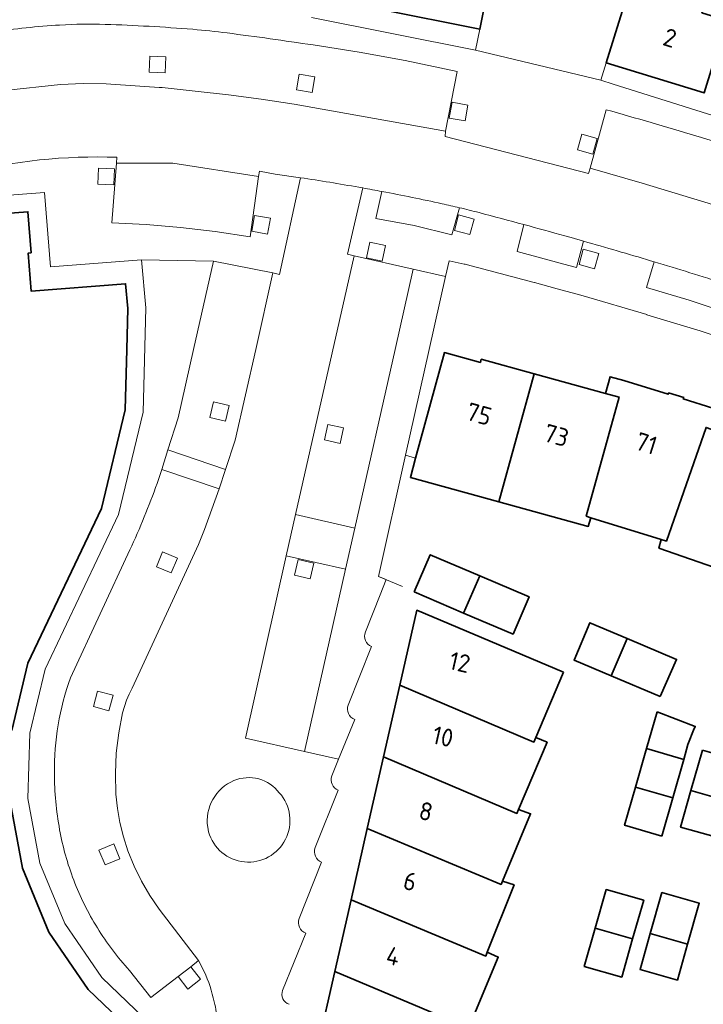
# Model space of a CAD drawing. Extents: x 150256 to 156914, y 461459 to 469481.
# Tile 647 of 656: x 154500 to 154551, y 468451 to 468525. Entities that reach past the tile are written whole.
import ezdxf
from ezdxf.enums import TextEntityAlignment as Align

# ---------------------------------------------------------------- set-up
doc = ezdxf.new("R2010")
doc.units = 0
doc.header["$LTSCALE"] = 0.75
for name, color, linetype, lineweight in [('B-RO-GR-BEPLANTING_CULTUUR_HEESTERS-GV', 251, 'CONTINUOUS', 18), ('B-RO-GR-GROENVOORZIENING-GV', 251, 'CONTINUOUS', 18), ('B-RO-IE-TERREINAFSCHEIDING_KUNSTMATIG_MUUR-G', 251, 'IE-TERREINAFSCHEIDING-KUNSTMATIG-DICHT', 18), ('B-RO-OG-BEBOUWING-GV', 6, 'CONTINUOUS', 35), ('B-RO-OG-BEBOUWING-T18', 1, 'CONTINUOUS', 18), ('B-RO-VH-VERHARDING_BETONSTRAATSTEEN-GV', 251, 'CONTINUOUS', 18), ('B-RO-VH-VERHARDING_TEGEL-GV', 251, 'CONTINUOUS', 18)]:
    doc.layers.add(name, color=color, linetype=linetype, lineweight=lineweight)
doc.styles.add('NLCS-ISO-M200-T18', font='NLCS-ISO.ttf', dxfattribs={"height": 360})
doc.linetypes.add('IE-TERREINAFSCHEIDING-KUNSTMATIG-DICHT', pattern='A,8,-1,[82,NLCS.SHX,S=0.75,R=90,X=0,Y=0],-1', length=10)

msp = doc.modelspace()

# ---------------------------------------------------------------- linework, layer by layer
at = {"layer": 'B-RO-GR-BEPLANTING_CULTUUR_HEESTERS-GV'}
for points in [[(154516.335, 468467.751, 0.166692), (154514.755, 468466.343)], [(154516.335, 468467.751, 0.166692), (154514.755, 468466.343)], [(154518.186, 468467.875, 0.167485), (154516.335, 468467.751)], [(154518.186, 468467.875, 0.167485), (154516.335, 468467.751)], [(154519.729, 468466.837, 0.166146), (154518.186, 468467.875)], [(154519.729, 468466.837, 0.166146), (154518.186, 468467.875)], [(154514.43, 468463.92, 1.260743), (154519.729, 468466.837)], [(154514.43, 468463.92, 1.260743), (154519.729, 468466.837)], [(154514.755, 468466.343, 0.166194), (154514.371, 468464.262)], [(154514.755, 468466.343, 0.166194), (154514.371, 468464.262)]]:
    msp.add_lwpolyline(points, format="xyb", dxfattribs=at)
msp.add_lwpolyline([(154514.371, 468464.262), (154514.43, 468463.92)], dxfattribs=at)
msp.add_lwpolyline([(154514.371, 468464.262), (154514.43, 468463.92)], dxfattribs=at)
at = {"layer": 'B-RO-GR-GROENVOORZIENING-GV'}
for points in [[(154511.191, 468520.702), (154511.245, 468521.902), (154510.047, 468521.956), (154509.992, 468520.757)], [(154522.184, 468519.23), (154522.388, 468520.413), (154521.206, 468520.617), (154521.002, 468519.434)], [(154533.625, 468517.114), (154533.83, 468518.297), (154532.647, 468518.501), (154532.443, 468517.318)], [(154543.19, 468514.633), (154543.511, 468515.79), (154542.355, 468516.111), (154542.034, 468514.954)], [(154507.355, 468512.329), (154507.409, 468513.529), (154506.211, 468513.583), (154506.157, 468512.384)], [(154507.355, 468512.329), (154507.409, 468513.529), (154506.211, 468513.583), (154506.157, 468512.384)], [(154518.856, 468508.647), (154519.06, 468509.83), (154517.878, 468510.034), (154517.674, 468508.851)], [(154518.856, 468508.647), (154519.06, 468509.83), (154517.878, 468510.034), (154517.674, 468508.851)], [(154533.978, 468508.6), (154534.299, 468509.757), (154533.143, 468510.078), (154532.822, 468508.921)], [(154533.978, 468508.6), (154534.299, 468509.757), (154533.143, 468510.078), (154532.822, 468508.921)], [(154527.418, 468506.614), (154527.682, 468507.785), (154526.511, 468508.049), (154526.248, 468506.878)], [(154527.418, 468506.614), (154527.682, 468507.785), (154526.511, 468508.049), (154526.248, 468506.878)], [(154543.305, 468506.045), (154543.626, 468507.202), (154542.47, 468507.523), (154542.149, 468506.366)], [(154543.305, 468506.045), (154543.626, 468507.202), (154542.47, 468507.523), (154542.149, 468506.366)], [(154515.707, 468494.656), (154515.971, 468495.827), (154514.801, 468496.09), (154514.537, 468494.919)], [(154515.707, 468494.656), (154515.971, 468495.827), (154514.801, 468496.09), (154514.537, 468494.919)], [(154524.273, 468492.972), (154524.536, 468494.144), (154523.366, 468494.407), (154523.102, 468493.236)], [(154524.273, 468492.972), (154524.536, 468494.144), (154523.366, 468494.407), (154523.102, 468493.236)], [(154511.649, 468483.297), (154512.107, 468484.407), (154510.998, 468484.864), (154510.54, 468483.755)], [(154511.649, 468483.297), (154512.107, 468484.407), (154510.998, 468484.864), (154510.54, 468483.755)], [(154522.04, 468482.851), (154522.303, 468484.022), (154521.133, 468484.286), (154520.869, 468483.114)], [(154522.04, 468482.851), (154522.303, 468484.022), (154521.133, 468484.286), (154520.869, 468483.114)], [(154506.974, 468472.98), (154507.287, 468474.139), (154506.129, 468474.452), (154505.816, 468473.293)], [(154506.974, 468472.98), (154507.287, 468474.139), (154506.129, 468474.452), (154505.816, 468473.293)], [(154507.802, 468461.901), (154507.342, 468463.01), (154506.234, 468462.551), (154506.693, 468461.442)], [(154507.802, 468461.901), (154507.342, 468463.01), (154506.234, 468462.551), (154506.693, 468461.442)], [(154513.839, 468452.89), (154513.101, 468453.828), (154512.154, 468453.094), (154512.895, 468452.149)], [(154513.839, 468452.89), (154513.101, 468453.828), (154512.154, 468453.094), (154512.895, 468452.149)]]:
    msp.add_lwpolyline(points, close=True, dxfattribs=at)
at = {"layer": 'B-RO-IE-TERREINAFSCHEIDING_KUNSTMATIG_MUUR-G'}
for points in [[(154529.91, 468491.887), (154529.16, 468492.098), (154527.16, 468483.025)], [(154529.91, 468491.887), (154529.16, 468492.098), (154527.16, 468483.025)], [(154527.16, 468483.025), (154528.931, 468482.282)], [(154527.16, 468483.025), (154528.931, 468482.282)]]:
    msp.add_lwpolyline(points, dxfattribs=at)
at = {"layer": 'B-RO-OG-BEBOUWING-GV'}
for points in [[(154528.337, 468531.056), (154527.227, 468525.473), (154534.74, 468523.968), (154535.926, 468529.945), (154533.365, 468530.446), (154530.329, 468531.04), (154530.257, 468530.677)], [(154544.184, 468521.449), (154551.506, 468519.203), (154553.181, 468524.633), (154551.342, 468525.2), (154551.456, 468525.57), (154548.52, 468526.472), (154545.977, 468527.253)], [(154536.152, 468488.607), (154538.79, 468498.193), (154534.838, 468499.283), (154534.77, 468499.039), (154532.082, 468499.782), (154529.928, 468491.882), (154529.532, 468490.428)], [(154536.152, 468488.607), (154538.79, 468498.193), (154534.838, 468499.283), (154534.77, 468499.039), (154532.082, 468499.782), (154529.928, 468491.882), (154529.532, 468490.428)], [(154538.79, 468498.193), (154536.152, 468488.607), (154542.844, 468486.767), (154543.024, 468487.423), (154542.69, 468487.526), (154545.143, 468496.441), (154544.137, 468496.718)], [(154538.79, 468498.193), (154536.152, 468488.607), (154542.844, 468486.767), (154543.024, 468487.423), (154542.69, 468487.526), (154545.143, 468496.441), (154544.137, 468496.718)], [(154543.024, 468487.423), (154548.305, 468485.794), (154548.69, 468485.675), (154551.651, 468494.175), (154552.627, 468493.834), (154553.153, 468495.26), (154552.158, 468495.626), (154549.951, 468496.313), (154549.98, 468496.407), (154548.853, 468496.757), (154548.824, 468496.662), (154545.491, 468497.697), (154544.474, 468497.965), (154544.137, 468496.718), (154545.143, 468496.441), (154542.69, 468487.526)], [(154543.024, 468487.423), (154548.305, 468485.794), (154548.69, 468485.675), (154551.651, 468494.175), (154552.627, 468493.834), (154553.153, 468495.26), (154552.158, 468495.626), (154549.951, 468496.313), (154549.98, 468496.407), (154548.853, 468496.757), (154548.824, 468496.662), (154545.491, 468497.697), (154544.474, 468497.965), (154544.137, 468496.718), (154545.143, 468496.441), (154542.69, 468487.526)], [(154554.653, 468482.862), (154557.952, 468492.247), (154554.082, 468493.601), (154553.996, 468493.355), (154552.627, 468493.834), (154551.651, 468494.175), (154548.69, 468485.675), (154548.305, 468485.794), (154548.124, 468485.145)], [(154554.653, 468482.862), (154557.952, 468492.247), (154554.082, 468493.601), (154553.996, 468493.355), (154552.627, 468493.834), (154551.651, 468494.175), (154548.69, 468485.675), (154548.305, 468485.794), (154548.124, 468485.145)], [(154529.805, 468481.864), (154533.504, 468480.29), (154534.717, 468483.081), (154531.018, 468484.655)], [(154529.805, 468481.864), (154533.504, 468480.29), (154534.717, 468483.081), (154531.018, 468484.655)], [(154534.717, 468483.081), (154533.504, 468480.29), (154537.216, 468478.71), (154538.408, 468481.51)], [(154534.717, 468483.081), (154533.504, 468480.29), (154537.216, 468478.71), (154538.408, 468481.51)], [(154540.995, 468475.875), (154530.012, 468480.503), (154528.74, 468474.899), (154538.778, 468470.635), (154538.918, 468470.966)], [(154540.995, 468475.875), (154530.012, 468480.503), (154528.74, 468474.899), (154538.778, 468470.635), (154538.918, 468470.966)], [(154545.744, 468478.388), (154542.963, 468479.565), (154541.778, 468476.765), (154544.558, 468475.588)], [(154545.744, 468478.388), (154542.963, 468479.565), (154541.778, 468476.765), (154544.558, 468475.588)], [(154548.226, 468474.035), (154549.449, 468476.819), (154545.744, 468478.388), (154544.558, 468475.588)], [(154548.226, 468474.035), (154549.449, 468476.819), (154545.744, 468478.388), (154544.558, 468475.588)], [(154538.918, 468470.966), (154538.778, 468470.635), (154528.74, 468474.899), (154527.524, 468469.54), (154537.505, 468465.296), (154537.63, 468465.592), (154539.759, 468470.625)], [(154538.918, 468470.966), (154538.778, 468470.635), (154528.74, 468474.899), (154527.524, 468469.54), (154537.505, 468465.296), (154537.63, 468465.592), (154539.759, 468470.625)], [(154547.997, 468472.892), (154547.208, 468470.147), (154549.999, 468469.342), (154550.296, 468470.444), (154550.333, 468470.59), (154550.725, 468471.518), (154550.847, 468471.806)], [(154547.997, 468472.892), (154547.208, 468470.147), (154549.999, 468469.342), (154550.296, 468470.444), (154550.333, 468470.59), (154550.725, 468471.518), (154550.847, 468471.806)], [(154537.63, 468465.592), (154537.505, 468465.296), (154527.524, 468469.54), (154526.307, 468464.179), (154536.313, 468459.981), (154536.42, 468460.237), (154538.529, 468465.268)], [(154537.63, 468465.592), (154537.505, 468465.296), (154527.524, 468469.54), (154526.307, 468464.179), (154536.313, 468459.981), (154536.42, 468460.237), (154538.529, 468465.268)], [(154549.176, 468466.471), (154549.999, 468469.342), (154547.208, 468470.147), (154546.38, 468467.268)], [(154549.176, 468466.471), (154549.999, 468469.342), (154547.208, 468470.147), (154546.38, 468467.268)], [(154551.375, 468470.018), (154550.52, 468467.013), (154553.315, 468466.218), (154554.174, 468469.24)], [(154551.375, 468470.018), (154550.52, 468467.013), (154553.315, 468466.218), (154554.174, 468469.24)], [(154548.354, 468463.603), (154549.176, 468466.471), (154546.38, 468467.268), (154545.557, 468464.406)], [(154548.354, 468463.603), (154549.176, 468466.471), (154546.38, 468467.268), (154545.557, 468464.406)], [(154553.315, 468466.218), (154550.52, 468467.013), (154549.742, 468464.275), (154552.545, 468463.507)], [(154553.315, 468466.218), (154550.52, 468467.013), (154549.742, 468464.275), (154552.545, 468463.507)], [(154535.281, 468454.906), (154537.294, 468459.943), (154536.42, 468460.237), (154536.313, 468459.981), (154526.307, 468464.179), (154525.091, 468458.82), (154535.168, 468454.623)], [(154535.281, 468454.906), (154537.294, 468459.943), (154536.42, 468460.237), (154536.313, 468459.981), (154526.307, 468464.179), (154525.091, 468458.82), (154535.168, 468454.623)], [(154543.366, 468456.702), (154546.16, 468455.903), (154546.989, 468458.795), (154544.191, 468459.595)], [(154543.366, 468456.702), (154546.16, 468455.903), (154546.989, 468458.795), (154544.191, 468459.595)], [(154547.477, 468456.319), (154550.27, 468455.525), (154551.138, 468458.579), (154548.345, 468459.373)], [(154547.477, 468456.319), (154550.27, 468455.525), (154551.138, 468458.579), (154548.345, 468459.373)], [(154523.874, 468453.46), (154533.887, 468449.244), (154534.029, 468449.583), (154536.104, 468454.551), (154535.281, 468454.906), (154535.168, 468454.623), (154525.091, 468458.82)], [(154523.874, 468453.46), (154533.887, 468449.244), (154534.029, 468449.583), (154536.104, 468454.551), (154535.281, 468454.906), (154535.168, 468454.623), (154525.091, 468458.82)], [(154546.16, 468455.903), (154543.366, 468456.702), (154542.544, 468453.85), (154545.342, 468453.05)], [(154546.16, 468455.903), (154543.366, 468456.702), (154542.544, 468453.85), (154545.342, 468453.05)], [(154550.27, 468455.525), (154547.477, 468456.319), (154546.711, 468453.624), (154549.504, 468452.83)], [(154550.27, 468455.525), (154547.477, 468456.319), (154546.711, 468453.624), (154549.504, 468452.83)], [(154534.029, 468449.583), (154533.887, 468449.244), (154523.874, 468453.46), (154522.609, 468447.885), (154532.516, 468443.651), (154534.87, 468449.207)], [(154534.029, 468449.583), (154533.887, 468449.244), (154523.874, 468453.46), (154522.609, 468447.885), (154532.516, 468443.651), (154534.87, 468449.207)]]:
    msp.add_lwpolyline(points, close=True, dxfattribs=at)
for points in [[(154499.719, 468471.489), (154500.924, 468476.536), (154506.426, 468488.111), (154508.203, 468495.489), (154508.312, 468500), (154508.386, 468503.084), (154508.227, 468504.925), (154501.169, 468504.366), (154500.943, 468507.227), (154501.162, 468507.244), (154500.919, 468510.315), (154498.556, 468510.129)], [(154499.719, 468471.489), (154500.924, 468476.536), (154506.426, 468488.111), (154508.203, 468495.489), (154508.312, 468500), (154508.386, 468503.084), (154508.227, 468504.925), (154501.169, 468504.366), (154500.943, 468507.227), (154501.162, 468507.244), (154500.919, 468510.315), (154498.556, 468510.129)], [(154509.403, 468448.339), (154505.422, 468452.129), (154502.492, 468456.409), (154500.514, 468461.2), (154499.572, 468466.31)], [(154509.403, 468448.339), (154505.422, 468452.129), (154502.492, 468456.409), (154500.514, 468461.2), (154499.572, 468466.31)]]:
    msp.add_lwpolyline(points, dxfattribs=at)
at = {"layer": 'B-RO-VH-VERHARDING_BETONSTRAATSTEEN-GV'}
for points in [[(154533.566, 468531.536), (154533.365, 468530.446), (154535.926, 468529.945), (154534.74, 468523.968), (154534.403, 468522.392), (154543.784, 468520.155), (154544.184, 468521.449), (154545.977, 468527.253), (154548.52, 468526.472), (154548.862, 468527.489)], [(154568.055, 468512.185), (154568.53, 468513.557), (154564.527, 468514.965), (154564.037, 468513.604), (154555.727, 468516.399), (154544.705, 468519.865), (154543.784, 468520.155), (154534.403, 468522.392), (154522.134, 468524.844)], [(154493.373, 468522.743), (154494.459, 468518.427), (154496.709, 468518.942), (154499.185, 468519.382), (154503.358, 468519.836), (154505.065, 468519.898), (154506.776, 468519.885), (154510.736, 468519.6), (154510.972, 468519.614), (154513.443, 468519.347), (154515.914, 468519.054), (154518.376, 468518.725), (154520.838, 468518.365), (154532.16, 468516.337), (154533.042, 468520.797), (154529.135, 468521.625), (154525.699, 468522.242), (154522.252, 468522.793)], [(154522.252, 468522.793), (154525.699, 468522.242), (154529.135, 468521.625), (154533.042, 468520.797), (154532.16, 468516.337), (154532.132, 468515.944), (154542.861, 468513.185), (154542.99, 468513.578), (154544.181, 468517.947)], [(154552.954, 468510.596), (154549.914, 468511.538), (154546.861, 468512.449), (154542.99, 468513.578), (154542.861, 468513.185), (154532.132, 468515.944), (154532.16, 468516.337), (154520.838, 468518.365), (154518.376, 468518.725), (154515.914, 468519.054), (154513.443, 468519.347), (154510.972, 468519.614), (154510.736, 468519.6), (154506.776, 468519.885), (154505.065, 468519.898), (154503.358, 468519.836), (154499.185, 468519.382), (154496.709, 468518.942), (154494.459, 468518.427), (154494.476, 468518.361)], [(154544.181, 468517.947), (154542.99, 468513.578), (154546.861, 468512.449), (154549.914, 468511.538), (154552.954, 468510.596), (154555.99, 468509.627), (154559.856, 468508.356), (154563.714, 468507.049), (154566.625, 468506.022), (154569.527, 468504.965), (154572.79, 468503.729), (154576.034, 468502.458), (154579.021, 468501.245), (154584.434, 468498.965), (154584.908, 468500), (154586.314, 468503.07), (154584.049, 468504.007)], [(154519.247, 468505.744), (154519.751, 468505.622), (154521.314, 468512.855), (154519.406, 468513.126), (154518.235, 468513.34), (154518.164, 468512.961), (154517.539, 468508.448), (154514.938, 468508.845), (154512.342, 468509.146), (154509.77, 468509.358), (154507.193, 468509.485), (154507.542, 468513.956), (154507.576, 468514.389)], [(154519.247, 468505.744), (154519.751, 468505.622), (154521.314, 468512.855), (154519.406, 468513.126), (154518.235, 468513.34), (154518.164, 468512.961), (154517.539, 468508.448), (154514.938, 468508.845), (154512.342, 468509.146), (154509.77, 468509.358), (154507.193, 468509.485), (154507.542, 468513.956), (154507.576, 468514.389)], [(154507.576, 468514.389), (154507.542, 468513.956), (154511.767, 468513.956), (154518.164, 468512.961), (154518.235, 468513.34), (154519.406, 468513.126), (154521.314, 468512.855)], [(154507.576, 468514.389), (154507.542, 468513.956), (154511.767, 468513.956), (154518.164, 468512.961), (154518.235, 468513.34), (154519.406, 468513.126), (154521.314, 468512.855)], [(154496.058, 468513.184), (154496.161, 468511.819), (154496.501, 468511.902), (154496.549, 468511.328), (154502.158, 468511.765), (154502.598, 468506.187), (154509.425, 468506.725), (154514.802, 468506.627), (154519.247, 468505.744)], [(154496.058, 468513.184), (154496.161, 468511.819), (154496.501, 468511.902), (154496.549, 468511.328), (154502.158, 468511.765), (154502.598, 468506.187), (154509.425, 468506.725), (154514.802, 468506.627), (154519.247, 468505.744)], [(154521.314, 468512.855), (154519.751, 468505.622), (154519.247, 468505.744), (154517.981, 468500), (154516.434, 468493.231), (154515.714, 468491.031), (154515.238, 468489.587), (154514.136, 468486.538), (154513.683, 468485.422), (154508.732, 468474.667), (154508.501, 468474.231), (154508.301, 468473.778), (154508.136, 468473.307), (154508.007, 468472.831), (154507.714, 468471.325), (154507.532, 468469.805), (154507.461, 468468.271), (154507.505, 468466.734), (154507.612, 468465.667), (154507.794, 468464.614), (154508.061, 468463.538), (154508.403, 468462.489), (154508.865, 468461.342), (154509.412, 468460.231), (154510.034, 468459.156), (154510.732, 468458.134), (154513.683, 468454.28), (154514.101, 468453.479)], [(154521.314, 468512.855), (154519.751, 468505.622), (154519.247, 468505.744), (154517.981, 468500), (154516.434, 468493.231), (154515.714, 468491.031), (154515.238, 468489.587), (154514.136, 468486.538), (154513.683, 468485.422), (154508.732, 468474.667), (154508.501, 468474.231), (154508.301, 468473.778), (154508.136, 468473.307), (154508.007, 468472.831), (154507.714, 468471.325), (154507.532, 468469.805), (154507.461, 468468.271), (154507.505, 468466.734), (154507.612, 468465.667), (154507.794, 468464.614), (154508.061, 468463.538), (154508.403, 468462.489), (154508.865, 468461.342), (154509.412, 468460.231), (154510.034, 468459.156), (154510.732, 468458.134), (154513.683, 468454.28), (154514.101, 468453.479)], [(154520.941, 468487.662), (154525.318, 468507.022), (154524.825, 468507.148), (154525.966, 468512.094), (154525.821, 468512.12), (154525.676, 468512.146)], [(154520.941, 468487.662), (154525.318, 468507.022), (154524.825, 468507.148), (154525.966, 468512.094), (154525.821, 468512.12), (154525.676, 468512.146)], [(154525.966, 468512.094), (154524.825, 468507.148), (154525.318, 468507.022), (154529.753, 468506.017), (154532.172, 468505.471), (154532.439, 468506.653), (154533.567, 468506.402)], [(154525.966, 468512.094), (154524.825, 468507.148), (154525.318, 468507.022), (154529.753, 468506.017), (154532.172, 468505.471), (154532.439, 468506.653), (154533.567, 468506.402)], [(154525.676, 468512.146), (154525.821, 468512.12), (154525.966, 468512.094)], [(154525.676, 468512.146), (154525.821, 468512.12), (154525.966, 468512.094)], [(154527.407, 468511.829), (154526.954, 468509.818), (154529.812, 468509.276), (154532.643, 468508.591), (154533.207, 468510.614)], [(154533.207, 468510.614), (154532.643, 468508.591), (154529.812, 468509.276), (154526.954, 468509.818), (154527.407, 468511.829)], [(154527.407, 468511.829), (154526.954, 468509.818), (154529.812, 468509.276), (154532.643, 468508.591), (154533.207, 468510.614)], [(154533.207, 468510.614), (154532.643, 468508.591), (154529.812, 468509.276), (154526.954, 468509.818), (154527.407, 468511.829)], [(154538.026, 468509.353), (154537.51, 468507.338), (154541.021, 468506.4), (154541.958, 468506.151), (154542.483, 468508.114), (154541.554, 468508.377), (154541.097, 468508.505)], [(154542.483, 468508.114), (154541.958, 468506.151), (154541.021, 468506.4), (154537.51, 468507.338), (154538.026, 468509.353)], [(154538.026, 468509.353), (154537.51, 468507.338), (154541.021, 468506.4), (154541.958, 468506.151), (154542.483, 468508.114), (154541.554, 468508.377), (154541.097, 468508.505)], [(154542.483, 468508.114), (154541.958, 468506.151), (154541.021, 468506.4), (154537.51, 468507.338), (154538.026, 468509.353)], [(154541.097, 468508.505), (154541.554, 468508.377), (154542.483, 468508.114)], [(154541.097, 468508.505), (154541.554, 468508.377), (154542.483, 468508.114)], [(154510.589, 468489.993), (154510.935, 468491.018), (154511.4, 468492.488), (154512.161, 468494.884), (154513.312, 468500), (154514.802, 468506.627), (154509.425, 468506.725), (154509.736, 468503.12), (154509.549, 468495.316), (154507.705, 468487.658), (154502.207, 468476.089), (154501.065, 468471.307), (154500.927, 468466.418), (154501.816, 468461.582), (154503.687, 468457.058), (154506.456, 468453.009), (154510.225, 468449.409), (154509.403, 468448.339), (154513.325, 468444.675), (154514.699, 468447.985)], [(154510.589, 468489.993), (154510.935, 468491.018), (154511.4, 468492.488), (154512.161, 468494.884), (154513.312, 468500), (154514.802, 468506.627), (154509.425, 468506.725), (154509.736, 468503.12), (154509.549, 468495.316), (154507.705, 468487.658), (154502.207, 468476.089), (154501.065, 468471.307), (154500.927, 468466.418), (154501.816, 468461.582), (154503.687, 468457.058), (154506.456, 468453.009), (154510.225, 468449.409), (154509.403, 468448.339), (154513.325, 468444.675), (154514.699, 468447.985)], [(154533.696, 468506.369), (154538.798, 468505.016), (154538.808, 468505.013), (154540.515, 468504.551), (154542.272, 468504.076)], [(154533.696, 468506.369), (154538.798, 468505.016), (154538.808, 468505.013), (154540.515, 468504.551), (154542.272, 468504.076)], [(154554.153, 468504.575), (154553.523, 468502.645), (154550.381, 468503.689), (154547.207, 468504.649), (154547.772, 468506.569), (154547.5, 468506.65)], [(154554.153, 468504.575), (154553.523, 468502.645), (154550.381, 468503.689), (154547.207, 468504.649), (154547.772, 468506.569), (154547.5, 468506.65)], [(154547.772, 468506.569), (154547.207, 468504.649), (154550.381, 468503.689), (154553.523, 468502.645), (154554.153, 468504.575), (154553.104, 468504.913)], [(154547.772, 468506.569), (154547.207, 468504.649), (154550.381, 468503.689), (154553.523, 468502.645), (154554.153, 468504.575), (154553.104, 468504.913)], [(154547.5, 468506.65), (154547.772, 468506.569)], [(154547.5, 468506.65), (154547.772, 468506.569)], [(154526.176, 468478.871), (154527.264, 468481.655), (154527.709, 468482.795), (154527.16, 468483.025), (154529.16, 468492.098), (154530.94, 468500), (154532.172, 468505.471), (154529.753, 468506.017), (154528.384, 468500), (154525.374, 468486.649), (154524.683, 468483.582)], [(154526.176, 468478.871), (154527.264, 468481.655), (154527.709, 468482.795), (154527.16, 468483.025), (154529.16, 468492.098), (154530.94, 468500), (154532.172, 468505.471), (154529.753, 468506.017), (154528.384, 468500), (154525.374, 468486.649), (154524.683, 468483.582)], [(154542.454, 468504.021), (154547.21, 468502.616), (154547.223, 468502.612), (154551.213, 468501.397)], [(154542.454, 468504.021), (154547.21, 468502.616), (154547.223, 468502.612), (154551.213, 468501.397)], [(154551.363, 468501.347), (154558.397, 468499.025)], [(154551.363, 468501.347), (154558.397, 468499.025)], [(154508.524, 468453.546), (154510.115, 468451.512), (154512.154, 468453.094), (154513.101, 468453.828), (154513.683, 468454.28), (154510.732, 468458.134), (154510.034, 468459.156), (154509.412, 468460.231), (154508.865, 468461.342), (154508.403, 468462.489), (154508.061, 468463.538), (154507.794, 468464.614), (154507.612, 468465.667), (154507.505, 468466.734), (154507.461, 468468.271), (154507.532, 468469.805), (154507.714, 468471.325), (154508.007, 468472.831), (154508.136, 468473.307), (154508.301, 468473.778), (154508.501, 468474.231), (154508.732, 468474.667), (154513.683, 468485.422), (154514.136, 468486.538), (154515.238, 468489.587), (154510.935, 468491.018), (154510.589, 468489.993)], [(154508.524, 468453.546), (154510.115, 468451.512), (154512.154, 468453.094), (154513.101, 468453.828), (154513.683, 468454.28), (154510.732, 468458.134), (154510.034, 468459.156), (154509.412, 468460.231), (154508.865, 468461.342), (154508.403, 468462.489), (154508.061, 468463.538), (154507.794, 468464.614), (154507.612, 468465.667), (154507.505, 468466.734), (154507.461, 468468.271), (154507.532, 468469.805), (154507.714, 468471.325), (154508.007, 468472.831), (154508.136, 468473.307), (154508.301, 468473.778), (154508.501, 468474.231), (154508.732, 468474.667), (154513.683, 468485.422), (154514.136, 468486.538), (154515.238, 468489.587), (154510.935, 468491.018), (154510.589, 468489.993)], [(154523.652, 468468.099), (154524.158, 468469.347), (154521.603, 468469.929), (154517.198, 468470.925), (154520.243, 468484.569), (154520.941, 468487.662)], [(154523.652, 468468.099), (154524.158, 468469.347), (154521.603, 468469.929), (154517.198, 468470.925), (154520.243, 468484.569), (154520.941, 468487.662)], [(154504.097, 468475.435), (154508.545, 468485.007)], [(154508.545, 468485.007), (154504.097, 468475.435)], [(154504.097, 468475.435), (154508.545, 468485.007)], [(154508.545, 468485.007), (154504.097, 468475.435)], [(154524.683, 468483.582), (154521.603, 468469.929), (154524.158, 468469.347), (154525.368, 468472.333)], [(154524.683, 468483.582), (154521.603, 468469.929), (154524.158, 468469.347), (154525.368, 468472.333)], [(154524.873, 468473.398), (154526.63, 468477.785)], [(154524.873, 468473.398), (154526.63, 468477.785)], [(154522.407, 468462.734), (154524.126, 468467.04)], [(154522.407, 468462.734), (154524.126, 468467.04)], [(154514.43, 468463.92), (154514.371, 468464.262)], [(154514.43, 468463.92), (154514.371, 468464.262)], [(154521.203, 468457.427), (154522.881, 468461.646)], [(154521.203, 468457.427), (154522.881, 468461.646)], [(154519.975, 468452.059), (154521.707, 468456.343)], [(154519.975, 468452.059), (154521.707, 468456.343)], [(154514.101, 468453.479), (154513.683, 468454.28), (154513.101, 468453.828), (154513.839, 468452.89), (154512.895, 468452.149), (154512.154, 468453.094), (154510.115, 468451.512), (154508.524, 468453.546)], [(154514.101, 468453.479), (154513.683, 468454.28), (154513.101, 468453.828), (154513.839, 468452.89), (154512.895, 468452.149), (154512.154, 468453.094), (154510.115, 468451.512), (154508.524, 468453.546)]]:
    msp.add_lwpolyline(points, dxfattribs=at)
for points in [[(154503.295, 468524.284, 0.023818), (154498.298, 468523.745)], [(154498.298, 468523.745, -0.023818), (154503.295, 468524.284)], [(154506.712, 468524.333, 0.023704), (154503.295, 468524.284)], [(154503.295, 468524.284, -0.023704), (154506.712, 468524.333)], [(154513.25, 468523.964, 0.012384), (154506.712, 468524.333)], [(154506.712, 468524.333, -0.012384), (154513.25, 468523.964)], [(154515.827, 468523.692, 0.012402), (154513.25, 468523.964)], [(154513.25, 468523.964, -0.012402), (154515.827, 468523.692)], [(154522.252, 468522.793, 0.004839), (154515.827, 468523.692)], [(154515.827, 468523.692, -0.004839), (154522.252, 468522.793)], [(154550.882, 468515.994, 0.005255), (154544.181, 468517.947)], [(154544.181, 468517.947, -0.005255), (154550.882, 468515.994)], [(154557.545, 468513.906, 0.005118), (154550.882, 468515.994)], [(154550.882, 468515.994, -0.005118), (154557.545, 468513.906)], [(154507.576, 468514.389, 0.069373), (154496.058, 468513.184)], [(154496.058, 468513.184, -0.069373), (154507.576, 468514.389)], [(154507.576, 468514.389, 0.069373), (154496.058, 468513.184)], [(154496.058, 468513.184, -0.069373), (154507.576, 468514.389)], [(154525.676, 468512.146, 0.007142), (154521.314, 468512.855)], [(154521.314, 468512.855, -0.007142), (154525.676, 468512.146)], [(154525.676, 468512.146, 0.007142), (154521.314, 468512.855)], [(154521.314, 468512.855, -0.007142), (154525.676, 468512.146)], [(154527.407, 468511.829, 0.002137), (154525.966, 468512.094)], [(154525.966, 468512.094, -0.002137), (154527.407, 468511.829)], [(154527.407, 468511.829, 0.002137), (154525.966, 468512.094)], [(154525.966, 468512.094, -0.002137), (154527.407, 468511.829)], [(154531.901, 468510.913, 0.007525), (154527.407, 468511.829)], [(154527.407, 468511.829, -0.007525), (154531.901, 468510.913)], [(154531.901, 468510.913, 0.007525), (154527.407, 468511.829)], [(154527.407, 468511.829, -0.007525), (154531.901, 468510.913)], [(154533.207, 468510.614, 0.005426), (154531.901, 468510.913)], [(154531.901, 468510.913, -0.005426), (154533.207, 468510.614)], [(154533.207, 468510.614, 0.005426), (154531.901, 468510.913)], [(154531.901, 468510.913, -0.005426), (154533.207, 468510.614)], [(154534.668, 468510.248, 0.005636), (154533.207, 468510.614)], [(154533.207, 468510.614, -0.005636), (154534.668, 468510.248)], [(154534.668, 468510.248, 0.005636), (154533.207, 468510.614)], [(154533.207, 468510.614, -0.005636), (154534.668, 468510.248)], [(154538.026, 468509.353, 0.002095), (154534.668, 468510.248)], [(154534.668, 468510.248, -0.002095), (154538.026, 468509.353)], [(154538.026, 468509.353, 0.002095), (154534.668, 468510.248)], [(154534.668, 468510.248, -0.002095), (154538.026, 468509.353)], [(154541.097, 468508.505, 0.001899), (154538.026, 468509.353)], [(154538.026, 468509.353, -0.001899), (154541.097, 468508.505)], [(154541.097, 468508.505, 0.001899), (154538.026, 468509.353)], [(154538.026, 468509.353, -0.001899), (154541.097, 468508.505)], [(154547.5, 468506.65, 0.003574), (154542.483, 468508.114)], [(154542.483, 468508.114, -0.003574), (154547.5, 468506.65)], [(154547.5, 468506.65, 0.003574), (154542.483, 468508.114)], [(154542.483, 468508.114, -0.003574), (154547.5, 468506.65)], [(154533.567, 468506.402, -0.03824), (154533.696, 468506.369)], [(154533.567, 468506.402, -0.03824), (154533.696, 468506.369)], [(154553.104, 468504.913, 0.004872), (154547.772, 468506.569)], [(154547.772, 468506.569, -0.004872), (154553.104, 468504.913)], [(154553.104, 468504.913, 0.004872), (154547.772, 468506.569)], [(154547.772, 468506.569, -0.004872), (154553.104, 468504.913)], [(154542.272, 468504.076, -0.071537), (154542.454, 468504.021)], [(154542.272, 468504.076, -0.071537), (154542.454, 468504.021)], [(154551.213, 468501.397, -0.052001), (154551.363, 468501.347)], [(154551.213, 468501.397, -0.052001), (154551.363, 468501.347)], [(154508.545, 468485.007, 0.022812), (154510.589, 468489.993)], [(154510.589, 468489.993, -0.022812), (154508.545, 468485.007)], [(154508.545, 468485.007, 0.022812), (154510.589, 468489.993)], [(154510.589, 468489.993, -0.022812), (154508.545, 468485.007)], [(154526.63, 468477.785, -0.419683), (154526.176, 468478.871)], [(154526.63, 468477.785, -0.419683), (154526.176, 468478.871)], [(154503.191, 468471.922, -0.043254), (154504.097, 468475.435)], [(154504.097, 468475.435, 0.043254), (154503.191, 468471.922)], [(154503.191, 468471.922, -0.043254), (154504.097, 468475.435)], [(154504.097, 468475.435, 0.043254), (154503.191, 468471.922)], [(154525.368, 468472.333, -0.414095), (154524.873, 468473.398)], [(154525.368, 468472.333, -0.414095), (154524.873, 468473.398)], [(154502.902, 468468.306, -0.043406), (154503.191, 468471.922)], [(154503.191, 468471.922, 0.043406), (154502.902, 468468.306)], [(154502.902, 468468.306, -0.043406), (154503.191, 468471.922)], [(154503.191, 468471.922, 0.043406), (154502.902, 468468.306)], [(154503.295, 468464.078, -0.043773), (154502.902, 468468.306)], [(154502.902, 468468.306, 0.043773), (154503.295, 468464.078)], [(154503.295, 468464.078, -0.043773), (154502.902, 468468.306)], [(154502.902, 468468.306, 0.043773), (154503.295, 468464.078)], [(154524.126, 468467.04, -0.407805), (154523.652, 468468.099)], [(154524.126, 468467.04, -0.407805), (154523.652, 468468.099)], [(154514.755, 468466.343, -0.166692), (154516.335, 468467.751)], [(154514.755, 468466.343, -0.166692), (154516.335, 468467.751)], [(154516.335, 468467.751, -0.167485), (154518.186, 468467.875)], [(154516.335, 468467.751, -0.167485), (154518.186, 468467.875)], [(154518.186, 468467.875, -0.166146), (154519.729, 468466.837)], [(154518.186, 468467.875, -0.166146), (154519.729, 468466.837)], [(154519.729, 468466.837, -1.260743), (154514.43, 468463.92)], [(154519.729, 468466.837, -1.260743), (154514.43, 468463.92)], [(154514.371, 468464.262, -0.166194), (154514.755, 468466.343)], [(154514.371, 468464.262, -0.166194), (154514.755, 468466.343)], [(154504.35, 468460.304, -0.046936), (154503.295, 468464.078)], [(154503.295, 468464.078, 0.046936), (154504.35, 468460.304)], [(154504.35, 468460.304, -0.046936), (154503.295, 468464.078)], [(154503.295, 468464.078, 0.046936), (154504.35, 468460.304)], [(154522.881, 468461.646, -0.384155), (154522.407, 468462.734)], [(154522.881, 468461.646, -0.384155), (154522.407, 468462.734)], [(154506.12, 468456.729, -0.046973), (154504.35, 468460.304)], [(154504.35, 468460.304, 0.046973), (154506.12, 468456.729)], [(154506.12, 468456.729, -0.046973), (154504.35, 468460.304)], [(154504.35, 468460.304, 0.046973), (154506.12, 468456.729)], [(154521.707, 468456.343, -0.407924), (154521.203, 468457.427)], [(154521.707, 468456.343, -0.407924), (154521.203, 468457.427)], [(154508.524, 468453.546, -0.047082), (154506.12, 468456.729)], [(154506.12, 468456.729, 0.047082), (154508.524, 468453.546)], [(154508.524, 468453.546, -0.047082), (154506.12, 468456.729)], [(154506.12, 468456.729, 0.047082), (154508.524, 468453.546)], [(154514.101, 468453.479, -0.060011), (154514.852, 468451.191)], [(154514.852, 468451.191, 0.060011), (154514.101, 468453.479)], [(154514.101, 468453.479, -0.060011), (154514.852, 468451.191)], [(154514.852, 468451.191, 0.060011), (154514.101, 468453.479)], [(154520.468, 468451.014, -0.439403), (154519.975, 468452.059)], [(154520.468, 468451.014, -0.439403), (154519.975, 468452.059)], [(154514.852, 468451.191, -0.079994), (154515.058, 468449.69)], [(154515.058, 468449.69, 0.079994), (154514.852, 468451.191)], [(154514.852, 468451.191, -0.079994), (154515.058, 468449.69)], [(154515.058, 468449.69, 0.079994), (154514.852, 468451.191)]]:
    msp.add_lwpolyline(points, format="xyb", dxfattribs=at)
for points in [[(154511.191, 468520.702), (154509.992, 468520.757), (154510.047, 468521.956), (154511.245, 468521.902)], [(154522.184, 468519.23), (154521.002, 468519.434), (154521.206, 468520.617), (154522.388, 468520.413)], [(154533.625, 468517.114), (154532.443, 468517.318), (154532.647, 468518.501), (154533.83, 468518.297)], [(154543.19, 468514.633), (154542.034, 468514.954), (154542.355, 468516.111), (154543.511, 468515.79)], [(154518.164, 468512.961), (154511.767, 468513.956), (154507.542, 468513.956), (154507.193, 468509.485), (154509.77, 468509.358), (154512.342, 468509.146), (154514.938, 468508.845), (154517.539, 468508.448)], [(154518.164, 468512.961), (154511.767, 468513.956), (154507.542, 468513.956), (154507.193, 468509.485), (154509.77, 468509.358), (154512.342, 468509.146), (154514.938, 468508.845), (154517.539, 468508.448)], [(154507.355, 468512.329), (154506.157, 468512.384), (154506.211, 468513.583), (154507.409, 468513.529)], [(154507.355, 468512.329), (154506.157, 468512.384), (154506.211, 468513.583), (154507.409, 468513.529)], [(154518.856, 468508.647), (154517.674, 468508.851), (154517.878, 468510.034), (154519.06, 468509.83)], [(154518.856, 468508.647), (154517.674, 468508.851), (154517.878, 468510.034), (154519.06, 468509.83)], [(154533.978, 468508.6), (154532.822, 468508.921), (154533.143, 468510.078), (154534.299, 468509.757)], [(154533.978, 468508.6), (154532.822, 468508.921), (154533.143, 468510.078), (154534.299, 468509.757)], [(154527.418, 468506.614), (154526.248, 468506.878), (154526.511, 468508.049), (154527.682, 468507.785)], [(154527.418, 468506.614), (154526.248, 468506.878), (154526.511, 468508.049), (154527.682, 468507.785)], [(154543.305, 468506.045), (154542.149, 468506.366), (154542.47, 468507.523), (154543.626, 468507.202)], [(154543.305, 468506.045), (154542.149, 468506.366), (154542.47, 468507.523), (154543.626, 468507.202)], [(154515.714, 468491.031), (154516.434, 468493.231), (154517.981, 468500), (154519.247, 468505.744), (154514.802, 468506.627), (154513.312, 468500), (154512.161, 468494.884), (154511.4, 468492.488)], [(154515.714, 468491.031), (154516.434, 468493.231), (154517.981, 468500), (154519.247, 468505.744), (154514.802, 468506.627), (154513.312, 468500), (154512.161, 468494.884), (154511.4, 468492.488)], [(154525.318, 468507.022), (154520.941, 468487.662), (154525.374, 468486.649), (154528.384, 468500), (154529.753, 468506.017)], [(154525.318, 468507.022), (154520.941, 468487.662), (154525.374, 468486.649), (154528.384, 468500), (154529.753, 468506.017)], [(154515.707, 468494.656), (154514.537, 468494.919), (154514.801, 468496.09), (154515.971, 468495.827)], [(154515.707, 468494.656), (154514.537, 468494.919), (154514.801, 468496.09), (154515.971, 468495.827)], [(154524.273, 468492.972), (154523.102, 468493.236), (154523.366, 468494.407), (154524.536, 468494.144)], [(154524.273, 468492.972), (154523.102, 468493.236), (154523.366, 468494.407), (154524.536, 468494.144)], [(154520.243, 468484.569), (154524.683, 468483.582), (154525.374, 468486.649), (154520.941, 468487.662)], [(154520.243, 468484.569), (154524.683, 468483.582), (154525.374, 468486.649), (154520.941, 468487.662)], [(154511.649, 468483.297), (154510.54, 468483.755), (154510.998, 468484.864), (154512.107, 468484.407)], [(154511.649, 468483.297), (154510.54, 468483.755), (154510.998, 468484.864), (154512.107, 468484.407)], [(154524.683, 468483.582), (154520.243, 468484.569), (154517.198, 468470.925), (154521.603, 468469.929)], [(154524.683, 468483.582), (154520.243, 468484.569), (154517.198, 468470.925), (154521.603, 468469.929)], [(154522.04, 468482.851), (154520.869, 468483.114), (154521.133, 468484.286), (154522.303, 468484.022)], [(154522.04, 468482.851), (154520.869, 468483.114), (154521.133, 468484.286), (154522.303, 468484.022)], [(154506.974, 468472.98), (154505.816, 468473.293), (154506.129, 468474.452), (154507.287, 468474.139)], [(154506.974, 468472.98), (154505.816, 468473.293), (154506.129, 468474.452), (154507.287, 468474.139)], [(154507.802, 468461.901), (154506.693, 468461.442), (154506.234, 468462.551), (154507.342, 468463.01)], [(154507.802, 468461.901), (154506.693, 468461.442), (154506.234, 468462.551), (154507.342, 468463.01)]]:
    msp.add_lwpolyline(points, close=True, dxfattribs=at)
at = {"layer": 'B-RO-VH-VERHARDING_TEGEL-GV'}
msp.add_lwpolyline([(154510.935, 468491.018), (154515.238, 468489.587), (154515.714, 468491.031), (154511.4, 468492.488)], close=True, dxfattribs=at)
msp.add_lwpolyline([(154510.935, 468491.018), (154515.238, 468489.587), (154515.714, 468491.031), (154511.4, 468492.488)], close=True, dxfattribs=at)

# ---------------------------------------------------------------- texts
at = {"layer": 'B-RO-OG-BEBOUWING-T18', "style": 'NLCS-ISO-M200-T18'}
for s, rotation, p in [('2', 342.8, (154548.95, 468523.324)), ('75', 344.6, (154534.672, 468495.179)), ('75', 344.6, (154534.672, 468495.179)), ('73', 344.6, (154540.457, 468493.584)), ('73', 344.6, (154540.457, 468493.584)), ('71', 342.7, (154547.185, 468492.983)), ('71', 342.7, (154547.185, 468492.983)), ('12', 347.2, (154533.229, 468476.604)), ('12', 347.2, (154533.229, 468476.604)), ('10', 347.2, (154531.967, 468471.043)), ('10', 347.2, (154531.967, 468471.043)), ('8', 347.2, (154530.698, 468465.452)), ('8', 347.2, (154530.698, 468465.452)), ('6', 347.2, (154529.509, 468460.214)), ('6', 347.2, (154529.509, 468460.214)), ('4', 347.2, (154528.24, 468454.623)), ('4', 347.2, (154528.24, 468454.623))]:
    msp.add_text(s, height=1.35, rotation=rotation, dxfattribs=at).set_placement(p, align=Align.MIDDLE)

doc.saveas('drawing.dxf')
